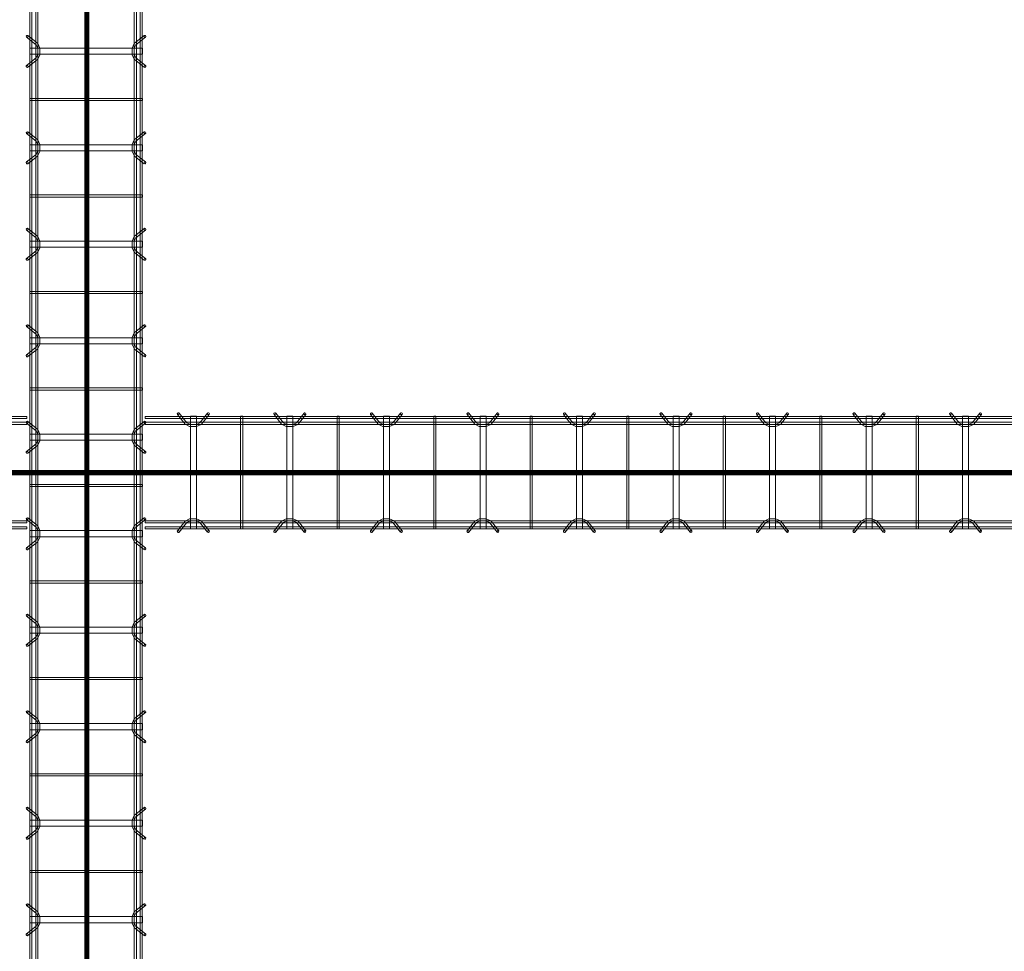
# Model space of a CAD drawing. Header units: inches. Extents: x -4136 to 1945, y -6639 to 12387.
# Tile 416 of 656: x -3326 to -3204, y 11068 to 11183. Entities that reach past the tile are written whole.
import ezdxf

# ---------------------------------------------------------------- set-up
doc = ezdxf.new("R2010")
doc.units = ezdxf.units.IN
doc.header["$MEASUREMENT"] = 0
doc.layers.add('A-GENM', color=7, linetype='Continuous', lineweight=9)
doc.layers.add('S-BEAM', color=7, linetype='Continuous', lineweight=9)

# ---------------------------------------------------------------- blocks, each defined once
blk = doc.blocks.new('Dowel bar assembly - Dowel bar assembly-671876-SLAB ON GROUND JOINTS')
at = {"layer": 'S-BEAM', "color": 253, "true_color": 0xaaaaaa}
for p, q in [((1628, 1.98), (0, 1.98)), ((0, 1.72), (1628, 1.72)), ((1628, 1.25), (0, 1.25)), ((1168.02, 2.23), (1168.97, 1.03)), ((1169.18, 1.19), (1168.23, 2.39)), ((1169.62, 1.99), (1169.62, -12.01)), ((1170.38, 1.99), (1169.62, 1.99)), ((1169.62, 1.99), (1170.38, 1.99)), ((1170.38, -12.01), (1170.38, 1.99)), ((1171.76, 2.39), (1170.81, 1.19)), ((1171.01, 1.03), (1171.96, 2.23)), ((1175.87, 1.99), (1175.87, -12.01)), ((1176.13, 1.99), (1175.87, 1.99)), ((1175.87, 1.99), (1176.13, 1.99)), ((1176.13, -12.01), (1176.13, 1.99)), ((1180.02, 2.23), (1180.97, 1.03)), ((1181.18, 1.19), (1180.23, 2.39)), ((1181.62, 1.99), (1181.62, -12.01)), ((1182.38, 1.99), (1181.62, 1.99)), ((1181.62, 1.99), (1182.38, 1.99)), ((1182.38, -12.01), (1182.38, 1.99)), ((1183.76, 2.39), (1182.81, 1.19)), ((1183.01, 1.03), (1183.96, 2.23)), ((1187.87, 1.99), (1187.87, -12.01)), ((1188.13, 1.99), (1187.87, 1.99)), ((1187.87, 1.99), (1188.13, 1.99)), ((1188.13, -12.01), (1188.13, 1.99)), ((1192.02, 2.23), (1192.97, 1.03)), ((1193.18, 1.19), (1192.23, 2.39)), ((1193.62, 1.99), (1193.62, -12.01)), ((1194.38, 1.99), (1193.62, 1.99)), ((1193.62, 1.99), (1194.38, 1.99)), ((1194.38, -12.01), (1194.38, 1.99)), ((1195.76, 2.39), (1194.81, 1.19)), ((1195.01, 1.03), (1195.96, 2.23)), ((1199.87, 1.99), (1199.87, -12.01)), ((1200.13, 1.99), (1199.87, 1.99)), ((1199.87, 1.99), (1200.13, 1.99)), ((1200.13, -12.01), (1200.13, 1.99)), ((1204.02, 2.23), (1204.97, 1.03)), ((1205.18, 1.19), (1204.23, 2.39)), ((1205.62, 1.99), (1205.62, -12.01)), ((1206.38, 1.99), (1205.62, 1.99)), ((1205.62, 1.99), (1206.38, 1.99)), ((1206.38, -12.01), (1206.38, 1.99)), ((1207.76, 2.39), (1206.81, 1.19)), ((1207.01, 1.03), (1207.96, 2.23)), ((1211.87, 1.99), (1211.87, -12.01)), ((1212.13, 1.99), (1211.87, 1.99)), ((1211.87, 1.99), (1212.13, 1.99)), ((1212.13, -12.01), (1212.13, 1.99)), ((1216.02, 2.23), (1216.97, 1.03)), ((1217.18, 1.19), (1216.23, 2.39)), ((1217.62, 1.99), (1217.62, -12.01)), ((1218.38, 1.99), (1217.62, 1.99)), ((1217.62, 1.99), (1218.38, 1.99)), ((1218.38, -12.01), (1218.38, 1.99)), ((1219.76, 2.39), (1218.81, 1.19)), ((1219.01, 1.03), (1219.96, 2.23)), ((1223.87, 1.99), (1223.87, -12.01)), ((1224.13, 1.99), (1223.87, 1.99)), ((1223.87, 1.99), (1224.13, 1.99)), ((1224.13, -12.01), (1224.13, 1.99)), ((1228.02, 2.23), (1228.97, 1.03)), ((1229.18, 1.19), (1228.23, 2.39)), ((1229.62, 1.99), (1229.62, -12.01)), ((1230.38, 1.99), (1229.62, 1.99)), ((1229.62, 1.99), (1230.38, 1.99)), ((1230.38, -12.01), (1230.38, 1.99)), ((1231.76, 2.39), (1230.81, 1.19)), ((1231.01, 1.03), (1231.96, 2.23)), ((1235.87, 1.99), (1235.87, -12.01)), ((1236.13, 1.99), (1235.87, 1.99)), ((1235.87, 1.99), (1236.13, 1.99)), ((1236.13, -12.01), (1236.13, 1.99)), ((1240.02, 2.23), (1240.97, 1.03)), ((1241.18, 1.19), (1240.23, 2.39)), ((1241.62, 1.99), (1241.62, -12.01)), ((1242.38, 1.99), (1241.62, 1.99)), ((1241.62, 1.99), (1242.38, 1.99)), ((1242.38, -12.01), (1242.38, 1.99)), ((1243.76, 2.39), (1242.81, 1.19)), ((1243.01, 1.03), (1243.96, 2.23)), ((1247.87, 1.99), (1247.87, -12.01)), ((1248.13, 1.99), (1247.87, 1.99)), ((1247.87, 1.99), (1248.13, 1.99)), ((1248.13, -12.01), (1248.13, 1.99)), ((1252.02, 2.23), (1252.97, 1.03)), ((1253.18, 1.19), (1252.23, 2.39)), ((1253.62, 1.99), (1253.62, -12.01)), ((1254.38, 1.99), (1253.62, 1.99)), ((1253.62, 1.99), (1254.38, 1.99)), ((1254.38, -12.01), (1254.38, 1.99)), ((1255.76, 2.39), (1254.81, 1.19)), ((1255.01, 1.03), (1255.96, 2.23)), ((1259.87, 1.99), (1259.87, -12.01)), ((1260.13, 1.99), (1259.87, 1.99)), ((1259.87, 1.99), (1260.13, 1.99)), ((1260.13, -12.01), (1260.13, 1.99)), ((1264.02, 2.23), (1264.97, 1.03)), ((1265.18, 1.19), (1264.23, 2.39)), ((1265.62, 1.99), (1265.62, -12.01)), ((1266.38, 1.99), (1265.62, 1.99)), ((1265.62, 1.99), (1266.38, 1.99)), ((1266.38, -12.01), (1266.38, 1.99)), ((1267.76, 2.39), (1266.81, 1.19)), ((1267.01, 1.03), (1267.96, 2.23)), ((1271.87, 1.99), (1271.87, -12.01)), ((1272.13, 1.99), (1271.87, 1.99)), ((1271.87, 1.99), (1272.13, 1.99)), ((1272.13, -12.01), (1272.13, 1.99)), ((1276.02, 2.23), (1276.97, 1.03)), ((1277.18, 1.19), (1276.23, 2.39)), ((1277.62, 1.99), (1277.62, -12.01)), ((1278.38, 1.99), (1277.62, 1.99)), ((1277.62, 1.99), (1278.38, 1.99)), ((1278.38, -12.01), (1278.38, 1.99)), ((1279.76, 2.39), (1278.81, 1.19)), ((1279.01, 1.03), (1279.96, 2.23)), ((0, 0.99), (1628, 0.99)), ((1628, -11.01), (0, -11.01)), ((0, -11.27), (1628, -11.27)), ((1628, -11.74), (0, -11.74)), ((0, -12), (1628, -12)), ((1168.97, -11.05), (1168.02, -12.25)), ((1168.23, -12.41), (1169.18, -11.21)), ((1170.38, -12.01), (1169.62, -12.01)), ((1169.62, -12.01), (1170.38, -12.01)), ((1170.81, -11.21), (1171.76, -12.41)), ((1171.96, -12.25), (1171.01, -11.05)), ((1176.13, -12.01), (1175.87, -12.01)), ((1175.87, -12.01), (1176.13, -12.01)), ((1180.97, -11.05), (1180.02, -12.25)), ((1180.23, -12.41), (1181.18, -11.21)), ((1182.38, -12.01), (1181.62, -12.01)), ((1181.62, -12.01), (1182.38, -12.01)), ((1182.81, -11.21), (1183.76, -12.41)), ((1183.96, -12.25), (1183.01, -11.05)), ((1188.13, -12.01), (1187.87, -12.01)), ((1187.87, -12.01), (1188.13, -12.01)), ((1192.97, -11.05), (1192.02, -12.25)), ((1192.23, -12.41), (1193.18, -11.21)), ((1194.38, -12.01), (1193.62, -12.01)), ((1193.62, -12.01), (1194.38, -12.01)), ((1194.81, -11.21), (1195.76, -12.41)), ((1195.96, -12.25), (1195.01, -11.05)), ((1200.13, -12.01), (1199.87, -12.01)), ((1199.87, -12.01), (1200.13, -12.01)), ((1204.97, -11.05), (1204.02, -12.25)), ((1204.23, -12.41), (1205.18, -11.21)), ((1206.38, -12.01), (1205.62, -12.01)), ((1205.62, -12.01), (1206.38, -12.01)), ((1206.81, -11.21), (1207.76, -12.41)), ((1207.96, -12.25), (1207.01, -11.05)), ((1212.13, -12.01), (1211.87, -12.01)), ((1211.87, -12.01), (1212.13, -12.01)), ((1216.97, -11.05), (1216.02, -12.25)), ((1216.23, -12.41), (1217.18, -11.21)), ((1218.38, -12.01), (1217.62, -12.01)), ((1217.62, -12.01), (1218.38, -12.01)), ((1218.81, -11.21), (1219.76, -12.41)), ((1219.96, -12.25), (1219.01, -11.05)), ((1224.13, -12.01), (1223.87, -12.01)), ((1223.87, -12.01), (1224.13, -12.01)), ((1228.97, -11.05), (1228.02, -12.25)), ((1228.23, -12.41), (1229.18, -11.21)), ((1230.38, -12.01), (1229.62, -12.01)), ((1229.62, -12.01), (1230.38, -12.01)), ((1230.81, -11.21), (1231.76, -12.41)), ((1231.96, -12.25), (1231.01, -11.05)), ((1236.13, -12.01), (1235.87, -12.01)), ((1235.87, -12.01), (1236.13, -12.01)), ((1240.97, -11.05), (1240.02, -12.25)), ((1240.23, -12.41), (1241.18, -11.21)), ((1242.38, -12.01), (1241.62, -12.01)), ((1241.62, -12.01), (1242.38, -12.01)), ((1242.81, -11.21), (1243.76, -12.41)), ((1243.96, -12.25), (1243.01, -11.05)), ((1248.13, -12.01), (1247.87, -12.01)), ((1247.87, -12.01), (1248.13, -12.01)), ((1252.97, -11.05), (1252.02, -12.25)), ((1252.23, -12.41), (1253.18, -11.21)), ((1254.38, -12.01), (1253.62, -12.01)), ((1253.62, -12.01), (1254.38, -12.01)), ((1254.81, -11.21), (1255.76, -12.41)), ((1255.96, -12.25), (1255.01, -11.05)), ((1260.13, -12.01), (1259.87, -12.01)), ((1259.87, -12.01), (1260.13, -12.01)), ((1264.97, -11.05), (1264.02, -12.25)), ((1264.23, -12.41), (1265.18, -11.21)), ((1266.38, -12.01), (1265.62, -12.01)), ((1265.62, -12.01), (1266.38, -12.01)), ((1266.81, -11.21), (1267.76, -12.41)), ((1267.96, -12.25), (1267.01, -11.05)), ((1272.13, -12.01), (1271.87, -12.01)), ((1271.87, -12.01), (1272.13, -12.01)), ((1276.97, -11.05), (1276.02, -12.25)), ((1276.23, -12.41), (1277.18, -11.21)), ((1278.38, -12.01), (1277.62, -12.01)), ((1277.62, -12.01), (1278.38, -12.01)), ((1278.81, -11.21), (1279.76, -12.41)), ((1279.96, -12.25), (1279.01, -11.05))]:
    blk.add_line(p, q, dxfattribs=at)
at = {"layer": 'S-BEAM', "color": 253, "true_color": 0xaaaaaa, "flags": 128}
for points in [[(1168.97, 1.03), (1169.53, 0.73), (1170.39, 0.72), (1170.97, 0.99), (1171.01, 1.03)], [(1169.18, 1.19), (1169.62, 0.97), (1170.38, 0.98), (1170.81, 1.19)], [(1180.97, 1.03), (1181.53, 0.73), (1182.39, 0.72), (1182.97, 0.99), (1183.01, 1.03)], [(1181.18, 1.19), (1181.62, 0.97), (1182.38, 0.98), (1182.81, 1.19)], [(1192.97, 1.03), (1193.53, 0.73), (1194.39, 0.72), (1194.97, 0.99), (1195.01, 1.03)], [(1193.18, 1.19), (1193.62, 0.97), (1194.38, 0.98), (1194.81, 1.19)], [(1204.97, 1.03), (1205.53, 0.73), (1206.39, 0.72), (1206.97, 0.99), (1207.01, 1.03)], [(1205.18, 1.19), (1205.62, 0.97), (1206.38, 0.98), (1206.81, 1.19)], [(1216.97, 1.03), (1217.53, 0.73), (1218.39, 0.72), (1218.97, 0.99), (1219.01, 1.03)], [(1217.18, 1.19), (1217.62, 0.97), (1218.38, 0.98), (1218.81, 1.19)], [(1228.97, 1.03), (1229.53, 0.73), (1230.39, 0.72), (1230.97, 0.99), (1231.01, 1.03)], [(1229.18, 1.19), (1229.62, 0.97), (1230.38, 0.98), (1230.81, 1.19)], [(1240.97, 1.03), (1241.53, 0.73), (1242.39, 0.72), (1242.97, 0.99), (1243.01, 1.03)], [(1241.18, 1.19), (1241.62, 0.97), (1242.38, 0.98), (1242.81, 1.19)], [(1252.97, 1.03), (1253.53, 0.73), (1254.39, 0.72), (1254.97, 0.99), (1255.01, 1.03)], [(1253.18, 1.19), (1253.62, 0.97), (1254.38, 0.98), (1254.81, 1.19)], [(1264.97, 1.03), (1265.53, 0.73), (1266.39, 0.72), (1266.97, 0.99), (1267.01, 1.03)], [(1265.18, 1.19), (1265.62, 0.97), (1266.38, 0.98), (1266.81, 1.19)], [(1276.97, 1.03), (1277.53, 0.73), (1278.39, 0.72), (1278.97, 0.99), (1279.01, 1.03)], [(1277.18, 1.19), (1277.62, 0.97), (1278.38, 0.98), (1278.81, 1.19)], [(1168.97, -11.05), (1169.53, -10.75), (1170.39, -10.74), (1170.97, -11.01), (1171.01, -11.05)], [(1169.18, -11.21), (1169.62, -10.99), (1170.38, -11), (1170.81, -11.21)], [(1180.97, -11.05), (1181.53, -10.75), (1182.39, -10.74), (1182.97, -11.01), (1183.01, -11.05)], [(1181.18, -11.21), (1181.62, -10.99), (1182.38, -11), (1182.81, -11.21)], [(1192.97, -11.05), (1193.53, -10.75), (1194.39, -10.74), (1194.97, -11.01), (1195.01, -11.05)], [(1193.18, -11.21), (1193.62, -10.99), (1194.38, -11), (1194.81, -11.21)], [(1204.97, -11.05), (1205.53, -10.75), (1206.39, -10.74), (1206.97, -11.01), (1207.01, -11.05)], [(1205.18, -11.21), (1205.62, -10.99), (1206.38, -11), (1206.81, -11.21)], [(1216.97, -11.05), (1217.53, -10.75), (1218.39, -10.74), (1218.97, -11.01), (1219.01, -11.05)], [(1217.18, -11.21), (1217.62, -10.99), (1218.38, -11), (1218.81, -11.21)], [(1228.97, -11.05), (1229.53, -10.75), (1230.39, -10.74), (1230.97, -11.01), (1231.01, -11.05)], [(1229.18, -11.21), (1229.62, -10.99), (1230.38, -11), (1230.81, -11.21)], [(1240.97, -11.05), (1241.53, -10.75), (1242.39, -10.74), (1242.97, -11.01), (1243.01, -11.05)], [(1241.18, -11.21), (1241.62, -10.99), (1242.38, -11), (1242.81, -11.21)], [(1252.97, -11.05), (1253.53, -10.75), (1254.39, -10.74), (1254.97, -11.01), (1255.01, -11.05)], [(1253.18, -11.21), (1253.62, -10.99), (1254.38, -11), (1254.81, -11.21)], [(1264.97, -11.05), (1265.53, -10.75), (1266.39, -10.74), (1266.97, -11.01), (1267.01, -11.05)], [(1265.18, -11.21), (1265.62, -10.99), (1266.38, -11), (1266.81, -11.21)], [(1276.97, -11.05), (1277.53, -10.75), (1278.39, -10.74), (1278.97, -11.01), (1279.01, -11.05)], [(1277.18, -11.21), (1277.62, -10.99), (1278.38, -11), (1278.81, -11.21)]]:
    blk.add_lwpolyline(points, dxfattribs=at)
at = {"layer": 'S-BEAM', "color": 253, "true_color": 0xaaaaaa}
for centre, major_axis, start_param, end_param in [((1168.12, 2.31), (0.101, 0.08), 5.709265, 8.850858), ((1168.12, 2.31), (0.101, 0.08), 2.567673, 5.709265), ((1171.86, 2.31), (-0.101, 0.08), 3.715513, 6.857105), ((1171.86, 2.31), (-0.101, 0.08), 0.57392, 3.715513), ((1180.12, 2.31), (0.101, 0.08), 5.709265, 8.850858), ((1180.12, 2.31), (0.101, 0.08), 2.567673, 5.709265), ((1183.86, 2.31), (-0.101, 0.08), 3.715513, 6.857105), ((1183.86, 2.31), (-0.101, 0.08), 0.57392, 3.715513), ((1192.12, 2.31), (0.101, 0.08), 5.709265, 8.850858), ((1192.12, 2.31), (0.101, 0.08), 2.567673, 5.709265), ((1195.86, 2.31), (-0.101, 0.08), 3.715513, 6.857105), ((1195.86, 2.31), (-0.101, 0.08), 0.57392, 3.715513), ((1204.12, 2.31), (0.101, 0.08), 5.709265, 8.850858), ((1204.12, 2.31), (0.101, 0.08), 2.567673, 5.709265), ((1207.86, 2.31), (-0.101, 0.08), 3.715513, 6.857105), ((1207.86, 2.31), (-0.101, 0.08), 0.57392, 3.715513), ((1216.12, 2.31), (0.101, 0.08), 5.709265, 8.850858), ((1216.12, 2.31), (0.101, 0.08), 2.567673, 5.709265), ((1219.86, 2.31), (-0.101, 0.08), 3.715513, 6.857105), ((1219.86, 2.31), (-0.101, 0.08), 0.57392, 3.715513), ((1228.12, 2.31), (0.101, 0.08), 5.709265, 8.850858), ((1228.12, 2.31), (0.101, 0.08), 2.567673, 5.709265), ((1231.86, 2.31), (-0.101, 0.08), 3.715513, 6.857105), ((1231.86, 2.31), (-0.101, 0.08), 0.57392, 3.715513), ((1240.12, 2.31), (0.101, 0.08), 5.709265, 8.850858), ((1240.12, 2.31), (0.101, 0.08), 2.567673, 5.709265), ((1243.86, 2.31), (-0.101, 0.08), 3.715513, 6.857105), ((1243.86, 2.31), (-0.101, 0.08), 0.57392, 3.715513), ((1252.12, 2.31), (0.101, 0.08), 5.709265, 8.850858), ((1252.12, 2.31), (0.101, 0.08), 2.567673, 5.709265), ((1255.86, 2.31), (-0.101, 0.08), 3.715513, 6.857105), ((1255.86, 2.31), (-0.101, 0.08), 0.57392, 3.715513), ((1264.12, 2.31), (0.101, 0.08), 5.709265, 8.850858), ((1264.12, 2.31), (0.101, 0.08), 2.567673, 5.709265), ((1267.86, 2.31), (-0.101, 0.08), 3.715513, 6.857105), ((1267.86, 2.31), (-0.101, 0.08), 0.57392, 3.715513), ((1276.12, 2.31), (0.101, 0.08), 5.709265, 8.850858), ((1276.12, 2.31), (0.101, 0.08), 2.567673, 5.709265), ((1279.86, 2.31), (-0.101, 0.08), 3.715513, 6.857105), ((1279.86, 2.31), (-0.101, 0.08), 0.57392, 3.715513), ((1168.12, -12.33), (-0.101, 0.08), 3.715513, 6.857105), ((1171.86, -12.33), (0.101, 0.08), 5.709265, 8.850858), ((1180.12, -12.33), (-0.101, 0.08), 3.715513, 6.857105), ((1183.86, -12.33), (0.101, 0.08), 5.709265, 8.850858), ((1192.12, -12.33), (-0.101, 0.08), 3.715513, 6.857105), ((1195.86, -12.33), (0.101, 0.08), 5.709265, 8.850858), ((1204.12, -12.33), (-0.101, 0.08), 3.715513, 6.857105), ((1207.86, -12.33), (0.101, 0.08), 5.709265, 8.850858), ((1216.12, -12.33), (-0.101, 0.08), 3.715513, 6.857105), ((1219.86, -12.33), (0.101, 0.08), 5.709265, 8.850858), ((1228.12, -12.33), (-0.101, 0.08), 3.715513, 6.857105), ((1231.86, -12.33), (0.101, 0.08), 5.709265, 8.850858), ((1240.12, -12.33), (-0.101, 0.08), 3.715513, 6.857105), ((1243.86, -12.33), (0.101, 0.08), 5.709265, 8.850858), ((1252.12, -12.33), (-0.101, 0.08), 3.715513, 6.857105), ((1255.86, -12.33), (0.101, 0.08), 5.709265, 8.850858), ((1264.12, -12.33), (-0.101, 0.08), 3.715513, 6.857105), ((1267.86, -12.33), (0.101, 0.08), 5.709265, 8.850858), ((1276.12, -12.33), (-0.101, 0.08), 3.715513, 6.857105), ((1279.86, -12.33), (0.101, 0.08), 5.709265, 8.850858), ((1168.12, -12.33), (-0.101, 0.08), 0.57392, 3.715513), ((1171.86, -12.33), (0.101, 0.08), 2.567673, 5.709265), ((1180.12, -12.33), (-0.101, 0.08), 0.57392, 3.715513), ((1183.86, -12.33), (0.101, 0.08), 2.567673, 5.709265), ((1192.12, -12.33), (-0.101, 0.08), 0.57392, 3.715513), ((1195.86, -12.33), (0.101, 0.08), 2.567673, 5.709265), ((1204.12, -12.33), (-0.101, 0.08), 0.57392, 3.715513), ((1207.86, -12.33), (0.101, 0.08), 2.567673, 5.709265), ((1216.12, -12.33), (-0.101, 0.08), 0.57392, 3.715513), ((1219.86, -12.33), (0.101, 0.08), 2.567673, 5.709265), ((1228.12, -12.33), (-0.101, 0.08), 0.57392, 3.715513), ((1231.86, -12.33), (0.101, 0.08), 2.567673, 5.709265), ((1240.12, -12.33), (-0.101, 0.08), 0.57392, 3.715513), ((1243.86, -12.33), (0.101, 0.08), 2.567673, 5.709265), ((1252.12, -12.33), (-0.101, 0.08), 0.57392, 3.715513), ((1255.86, -12.33), (0.101, 0.08), 2.567673, 5.709265), ((1264.12, -12.33), (-0.101, 0.08), 0.57392, 3.715513), ((1267.86, -12.33), (0.101, 0.08), 2.567673, 5.709265), ((1276.12, -12.33), (-0.101, 0.08), 0.57392, 3.715513), ((1279.86, -12.33), (0.101, 0.08), 2.567673, 5.709265)]:
    blk.add_ellipse(centre, major_axis=major_axis, ratio=0.816528, start_param=start_param, end_param=end_param, dxfattribs=at)
blk = doc.blocks.new('Dowel bar assembly - Dowel bar assembly-674226-SLAB ON GROUND JOINTS')
at = {"layer": 'S-BEAM', "color": 253, "true_color": 0xaaaaaa}
for p, q in [((148.75, 1.98), (0, 1.98)), ((0, 1.98), (0, 1.72)), ((0, 1.72), (0, 1.98)), ((0, 1.72), (148.75, 1.72)), ((148.75, 1.25), (0, 1.25)), ((0, 0.99), (0, 1.25)), ((0, 1.25), (0, 0.99)), ((4.02, 2.23), (4.97, 1.03)), ((5.18, 1.19), (4.23, 2.39)), ((5.63, 1.99), (5.63, -12.01)), ((6.38, 1.99), (5.63, 1.99)), ((5.63, 1.99), (6.38, 1.99)), ((6.38, -12.01), (6.38, 1.99)), ((7.76, 2.39), (6.81, 1.19)), ((7.01, 1.03), (7.96, 2.23)), ((11.87, 1.99), (11.87, -12.01)), ((12.13, 1.99), (11.87, 1.99)), ((11.87, 1.99), (12.13, 1.99)), ((12.13, -12.01), (12.13, 1.99)), ((16.02, 2.23), (16.97, 1.03)), ((17.18, 1.19), (16.23, 2.39)), ((17.63, 1.99), (17.63, -12.01)), ((18.38, 1.99), (17.63, 1.99)), ((17.63, 1.99), (18.38, 1.99)), ((18.38, -12.01), (18.38, 1.99)), ((19.76, 2.39), (18.81, 1.19)), ((19.01, 1.03), (19.96, 2.23)), ((23.87, 1.99), (23.87, -12.01)), ((24.13, 1.99), (23.87, 1.99)), ((23.87, 1.99), (24.13, 1.99)), ((24.13, -12.01), (24.13, 1.99)), ((28.02, 2.23), (28.97, 1.03)), ((29.18, 1.19), (28.23, 2.39)), ((29.63, 1.99), (29.63, -12.01)), ((30.38, 1.99), (29.63, 1.99)), ((29.63, 1.99), (30.38, 1.99)), ((30.38, -12.01), (30.38, 1.99)), ((31.76, 2.39), (30.81, 1.19)), ((31.01, 1.03), (31.96, 2.23)), ((35.87, 1.99), (35.87, -12.01)), ((36.13, 1.99), (35.87, 1.99)), ((35.87, 1.99), (36.13, 1.99)), ((36.13, -12.01), (36.13, 1.99)), ((40.02, 2.23), (40.97, 1.03)), ((41.18, 1.19), (40.23, 2.39)), ((41.63, 1.99), (41.63, -12.01)), ((42.38, 1.99), (41.63, 1.99)), ((41.63, 1.99), (42.38, 1.99)), ((42.38, -12.01), (42.38, 1.99)), ((43.76, 2.39), (42.81, 1.19)), ((43.01, 1.03), (43.96, 2.23)), ((47.87, 1.99), (47.87, -12.01)), ((48.13, 1.99), (47.87, 1.99)), ((47.87, 1.99), (48.13, 1.99)), ((48.13, -12.01), (48.13, 1.99)), ((52.02, 2.23), (52.97, 1.03)), ((53.18, 1.19), (52.23, 2.39)), ((53.63, 1.99), (53.63, -12.01)), ((54.38, 1.99), (53.63, 1.99)), ((53.63, 1.99), (54.38, 1.99)), ((54.38, -12.01), (54.38, 1.99)), ((55.76, 2.39), (54.81, 1.19)), ((55.01, 1.03), (55.96, 2.23)), ((59.87, 1.99), (59.87, -12.01)), ((60.13, 1.99), (59.87, 1.99)), ((59.87, 1.99), (60.13, 1.99)), ((60.13, -12.01), (60.13, 1.99)), ((64.02, 2.23), (64.97, 1.03)), ((65.18, 1.19), (64.23, 2.39)), ((65.63, 1.99), (65.63, -12.01)), ((66.38, 1.99), (65.63, 1.99)), ((65.63, 1.99), (66.38, 1.99)), ((66.38, -12.01), (66.38, 1.99)), ((67.76, 2.39), (66.81, 1.19)), ((67.01, 1.03), (67.96, 2.23)), ((71.87, 1.99), (71.87, -12.01)), ((72.13, 1.99), (71.87, 1.99)), ((71.87, 1.99), (72.13, 1.99)), ((72.13, -12.01), (72.13, 1.99)), ((76.02, 2.23), (76.97, 1.03)), ((77.18, 1.19), (76.23, 2.39)), ((77.63, 1.99), (77.63, -12.01)), ((78.38, 1.99), (77.63, 1.99)), ((77.63, 1.99), (78.38, 1.99)), ((78.38, -12.01), (78.38, 1.99)), ((79.76, 2.39), (78.81, 1.19)), ((79.01, 1.03), (79.96, 2.23)), ((83.87, 1.99), (83.87, -12.01)), ((84.13, 1.99), (83.87, 1.99)), ((83.87, 1.99), (84.13, 1.99)), ((84.13, -12.01), (84.13, 1.99)), ((88.02, 2.23), (88.97, 1.03)), ((89.18, 1.19), (88.23, 2.39)), ((89.63, 1.99), (89.63, -12.01)), ((90.38, 1.99), (89.63, 1.99)), ((89.63, 1.99), (90.38, 1.99)), ((90.38, -12.01), (90.38, 1.99)), ((91.76, 2.39), (90.81, 1.19)), ((91.01, 1.03), (91.96, 2.23)), ((95.87, 1.99), (95.87, -12.01)), ((96.13, 1.99), (95.87, 1.99)), ((95.87, 1.99), (96.13, 1.99)), ((96.13, -12.01), (96.13, 1.99)), ((100.02, 2.23), (100.97, 1.03)), ((101.18, 1.19), (100.23, 2.39)), ((101.63, 1.99), (101.63, -12.01)), ((102.38, 1.99), (101.63, 1.99)), ((101.63, 1.99), (102.38, 1.99)), ((102.38, -12.01), (102.38, 1.99)), ((103.76, 2.39), (102.81, 1.19)), ((103.01, 1.03), (103.96, 2.23)), ((0, 0.99), (148.75, 0.99)), ((148.75, -11.01), (0, -11.01)), ((0, -11.27), (0, -11.01)), ((0, -11.01), (0, -11.27)), ((0, -11.27), (148.75, -11.27)), ((148.75, -11.74), (0, -11.74)), ((0, -12), (0, -11.74)), ((0, -11.74), (0, -12)), ((0, -12), (148.75, -12)), ((4.97, -11.05), (4.02, -12.25)), ((4.23, -12.41), (5.18, -11.21)), ((6.38, -12.01), (5.63, -12.01)), ((5.63, -12.01), (6.38, -12.01)), ((6.81, -11.21), (7.76, -12.41)), ((7.96, -12.25), (7.01, -11.05)), ((12.13, -12.01), (11.87, -12.01)), ((11.87, -12.01), (12.13, -12.01)), ((16.97, -11.05), (16.02, -12.25)), ((16.23, -12.41), (17.18, -11.21)), ((18.38, -12.01), (17.63, -12.01)), ((17.63, -12.01), (18.38, -12.01)), ((18.81, -11.21), (19.76, -12.41)), ((19.96, -12.25), (19.01, -11.05)), ((24.13, -12.01), (23.87, -12.01)), ((23.87, -12.01), (24.13, -12.01)), ((28.97, -11.05), (28.02, -12.25)), ((28.23, -12.41), (29.18, -11.21)), ((30.38, -12.01), (29.63, -12.01)), ((29.63, -12.01), (30.38, -12.01)), ((30.81, -11.21), (31.76, -12.41)), ((31.96, -12.25), (31.01, -11.05)), ((36.13, -12.01), (35.87, -12.01)), ((35.87, -12.01), (36.13, -12.01)), ((40.97, -11.05), (40.02, -12.25)), ((40.23, -12.41), (41.18, -11.21)), ((42.38, -12.01), (41.63, -12.01)), ((41.63, -12.01), (42.38, -12.01)), ((42.81, -11.21), (43.76, -12.41)), ((43.96, -12.25), (43.01, -11.05)), ((48.13, -12.01), (47.87, -12.01)), ((47.87, -12.01), (48.13, -12.01)), ((52.97, -11.05), (52.02, -12.25)), ((52.23, -12.41), (53.18, -11.21)), ((54.38, -12.01), (53.63, -12.01)), ((53.63, -12.01), (54.38, -12.01)), ((54.81, -11.21), (55.76, -12.41)), ((55.96, -12.25), (55.01, -11.05)), ((60.13, -12.01), (59.87, -12.01)), ((59.87, -12.01), (60.13, -12.01)), ((64.97, -11.05), (64.02, -12.25)), ((64.23, -12.41), (65.18, -11.21)), ((66.38, -12.01), (65.63, -12.01)), ((65.63, -12.01), (66.38, -12.01)), ((66.81, -11.21), (67.76, -12.41)), ((67.96, -12.25), (67.01, -11.05)), ((72.13, -12.01), (71.87, -12.01)), ((71.87, -12.01), (72.13, -12.01)), ((76.97, -11.05), (76.02, -12.25)), ((76.23, -12.41), (77.18, -11.21)), ((78.38, -12.01), (77.63, -12.01)), ((77.63, -12.01), (78.38, -12.01)), ((78.81, -11.21), (79.76, -12.41)), ((79.96, -12.25), (79.01, -11.05)), ((84.13, -12.01), (83.87, -12.01)), ((83.87, -12.01), (84.13, -12.01)), ((88.97, -11.05), (88.02, -12.25)), ((88.23, -12.41), (89.18, -11.21)), ((90.38, -12.01), (89.63, -12.01)), ((89.63, -12.01), (90.38, -12.01)), ((90.81, -11.21), (91.76, -12.41)), ((91.96, -12.25), (91.01, -11.05)), ((96.13, -12.01), (95.87, -12.01)), ((95.87, -12.01), (96.13, -12.01)), ((100.97, -11.05), (100.02, -12.25)), ((100.23, -12.41), (101.18, -11.21)), ((102.38, -12.01), (101.63, -12.01)), ((101.63, -12.01), (102.38, -12.01)), ((102.81, -11.21), (103.76, -12.41)), ((103.96, -12.25), (103.01, -11.05))]:
    blk.add_line(p, q, dxfattribs=at)
at = {"layer": 'S-BEAM', "color": 253, "true_color": 0xaaaaaa, "flags": 128}
for points in [[(4.97, 1.03), (5.53, 0.73), (6.39, 0.72), (6.97, 0.99), (7.01, 1.03)], [(5.18, 1.19), (5.62, 0.97), (6.38, 0.98), (6.81, 1.19)], [(16.97, 1.03), (17.53, 0.73), (18.39, 0.72), (18.97, 0.99), (19.01, 1.03)], [(17.18, 1.19), (17.62, 0.97), (18.38, 0.98), (18.81, 1.19)], [(28.97, 1.03), (29.53, 0.73), (30.39, 0.72), (30.97, 0.99), (31.01, 1.03)], [(29.18, 1.19), (29.62, 0.97), (30.38, 0.98), (30.81, 1.19)], [(40.97, 1.03), (41.53, 0.73), (42.39, 0.72), (42.97, 0.99), (43.01, 1.03)], [(41.18, 1.19), (41.62, 0.97), (42.38, 0.98), (42.81, 1.19)], [(52.97, 1.03), (53.53, 0.73), (54.39, 0.72), (54.97, 0.99), (55.01, 1.03)], [(53.18, 1.19), (53.62, 0.97), (54.38, 0.98), (54.81, 1.19)], [(64.97, 1.03), (65.53, 0.73), (66.39, 0.72), (66.97, 0.99), (67.01, 1.03)], [(65.18, 1.19), (65.62, 0.97), (66.38, 0.98), (66.81, 1.19)], [(76.97, 1.03), (77.53, 0.73), (78.39, 0.72), (78.97, 0.99), (79.01, 1.03)], [(77.18, 1.19), (77.62, 0.97), (78.38, 0.98), (78.81, 1.19)], [(88.97, 1.03), (89.53, 0.73), (90.39, 0.72), (90.97, 0.99), (91.01, 1.03)], [(89.18, 1.19), (89.62, 0.97), (90.38, 0.98), (90.81, 1.19)], [(100.97, 1.03), (101.53, 0.73), (102.39, 0.72), (102.97, 0.99), (103.01, 1.03)], [(101.18, 1.19), (101.62, 0.97), (102.38, 0.98), (102.81, 1.19)], [(4.97, -11.05), (5.53, -10.75), (6.39, -10.74), (6.97, -11.01), (7.01, -11.05)], [(5.18, -11.21), (5.62, -10.99), (6.38, -11), (6.81, -11.21)], [(16.97, -11.05), (17.53, -10.75), (18.39, -10.74), (18.97, -11.01), (19.01, -11.05)], [(17.18, -11.21), (17.62, -10.99), (18.38, -11), (18.81, -11.21)], [(28.97, -11.05), (29.53, -10.75), (30.39, -10.74), (30.97, -11.01), (31.01, -11.05)], [(29.18, -11.21), (29.62, -10.99), (30.38, -11), (30.81, -11.21)], [(40.97, -11.05), (41.53, -10.75), (42.39, -10.74), (42.97, -11.01), (43.01, -11.05)], [(41.18, -11.21), (41.62, -10.99), (42.38, -11), (42.81, -11.21)], [(52.97, -11.05), (53.53, -10.75), (54.39, -10.74), (54.97, -11.01), (55.01, -11.05)], [(53.18, -11.21), (53.62, -10.99), (54.38, -11), (54.81, -11.21)], [(64.97, -11.05), (65.53, -10.75), (66.39, -10.74), (66.97, -11.01), (67.01, -11.05)], [(65.18, -11.21), (65.62, -10.99), (66.38, -11), (66.81, -11.21)], [(76.97, -11.05), (77.53, -10.75), (78.39, -10.74), (78.97, -11.01), (79.01, -11.05)], [(77.18, -11.21), (77.62, -10.99), (78.38, -11), (78.81, -11.21)], [(88.97, -11.05), (89.53, -10.75), (90.39, -10.74), (90.97, -11.01), (91.01, -11.05)], [(89.18, -11.21), (89.62, -10.99), (90.38, -11), (90.81, -11.21)], [(100.97, -11.05), (101.53, -10.75), (102.39, -10.74), (102.97, -11.01), (103.01, -11.05)], [(101.18, -11.21), (101.62, -10.99), (102.38, -11), (102.81, -11.21)]]:
    blk.add_lwpolyline(points, dxfattribs=at)
at = {"layer": 'S-BEAM', "color": 253, "true_color": 0xaaaaaa}
for centre, major_axis, start_param, end_param in [((4.12, 2.31), (0.101, 0.08), 5.709265, 8.850858), ((4.12, 2.31), (0.101, 0.08), 2.567673, 5.709265), ((7.86, 2.31), (-0.101, 0.08), 3.715513, 6.857105), ((7.86, 2.31), (-0.101, 0.08), 0.57392, 3.715513), ((16.12, 2.31), (0.101, 0.08), 5.709265, 8.850858), ((16.12, 2.31), (0.101, 0.08), 2.567673, 5.709265), ((19.86, 2.31), (-0.101, 0.08), 3.715513, 6.857105), ((19.86, 2.31), (-0.101, 0.08), 0.57392, 3.715513), ((28.12, 2.31), (0.101, 0.08), 5.709265, 8.850858), ((28.12, 2.31), (0.101, 0.08), 2.567673, 5.709265), ((31.86, 2.31), (-0.101, 0.08), 3.715513, 6.857105), ((31.86, 2.31), (-0.101, 0.08), 0.57392, 3.715513), ((40.12, 2.31), (0.101, 0.08), 5.709265, 8.850858), ((40.12, 2.31), (0.101, 0.08), 2.567673, 5.709265), ((43.86, 2.31), (-0.101, 0.08), 3.715513, 6.857105), ((43.86, 2.31), (-0.101, 0.08), 0.57392, 3.715513), ((52.12, 2.31), (0.101, 0.08), 5.709265, 8.850858), ((52.12, 2.31), (0.101, 0.08), 2.567673, 5.709265), ((55.86, 2.31), (-0.101, 0.08), 3.715513, 6.857105), ((55.86, 2.31), (-0.101, 0.08), 0.57392, 3.715513), ((64.12, 2.31), (0.101, 0.08), 5.709265, 8.850858), ((64.12, 2.31), (0.101, 0.08), 2.567673, 5.709265), ((67.86, 2.31), (-0.101, 0.08), 3.715513, 6.857105), ((67.86, 2.31), (-0.101, 0.08), 0.57392, 3.715513), ((76.12, 2.31), (0.101, 0.08), 5.709265, 8.850858), ((76.12, 2.31), (0.101, 0.08), 2.567673, 5.709265), ((79.86, 2.31), (-0.101, 0.08), 3.715513, 6.857105), ((79.86, 2.31), (-0.101, 0.08), 0.57392, 3.715513), ((88.12, 2.31), (0.101, 0.08), 5.709265, 8.850858), ((88.12, 2.31), (0.101, 0.08), 2.567673, 5.709265), ((91.86, 2.31), (-0.101, 0.08), 3.715513, 6.857105), ((91.86, 2.31), (-0.101, 0.08), 0.57392, 3.715513), ((100.12, 2.31), (0.101, 0.08), 5.709265, 8.850858), ((100.12, 2.31), (0.101, 0.08), 2.567673, 5.709265), ((103.86, 2.31), (-0.101, 0.08), 3.715513, 6.857105), ((103.86, 2.31), (-0.101, 0.08), 0.57392, 3.715513), ((4.12, -12.33), (-0.101, 0.08), 3.715513, 6.857105), ((7.86, -12.33), (0.101, 0.08), 5.709265, 8.850858), ((16.12, -12.33), (-0.101, 0.08), 3.715513, 6.857105), ((19.86, -12.33), (0.101, 0.08), 5.709265, 8.850858), ((28.12, -12.33), (-0.101, 0.08), 3.715513, 6.857105), ((31.86, -12.33), (0.101, 0.08), 5.709265, 8.850858), ((40.12, -12.33), (-0.101, 0.08), 3.715513, 6.857105), ((43.86, -12.33), (0.101, 0.08), 5.709265, 8.850858), ((52.12, -12.33), (-0.101, 0.08), 3.715513, 6.857105), ((55.86, -12.33), (0.101, 0.08), 5.709265, 8.850858), ((64.12, -12.33), (-0.101, 0.08), 3.715513, 6.857105), ((67.86, -12.33), (0.101, 0.08), 5.709265, 8.850858), ((76.12, -12.33), (-0.101, 0.08), 3.715513, 6.857105), ((79.86, -12.33), (0.101, 0.08), 5.709265, 8.850858), ((88.12, -12.33), (-0.101, 0.08), 3.715513, 6.857105), ((91.86, -12.33), (0.101, 0.08), 5.709265, 8.850858), ((100.12, -12.33), (-0.101, 0.08), 3.715513, 6.857105), ((103.86, -12.33), (0.101, 0.08), 5.709265, 8.850858), ((4.12, -12.33), (-0.101, 0.08), 0.57392, 3.715513), ((7.86, -12.33), (0.101, 0.08), 2.567673, 5.709265), ((16.12, -12.33), (-0.101, 0.08), 0.57392, 3.715513), ((19.86, -12.33), (0.101, 0.08), 2.567673, 5.709265), ((28.12, -12.33), (-0.101, 0.08), 0.57392, 3.715513), ((31.86, -12.33), (0.101, 0.08), 2.567673, 5.709265), ((40.12, -12.33), (-0.101, 0.08), 0.57392, 3.715513), ((43.86, -12.33), (0.101, 0.08), 2.567673, 5.709265), ((52.12, -12.33), (-0.101, 0.08), 0.57392, 3.715513), ((55.86, -12.33), (0.101, 0.08), 2.567673, 5.709265), ((64.12, -12.33), (-0.101, 0.08), 0.57392, 3.715513), ((67.86, -12.33), (0.101, 0.08), 2.567673, 5.709265), ((76.12, -12.33), (-0.101, 0.08), 0.57392, 3.715513), ((79.86, -12.33), (0.101, 0.08), 2.567673, 5.709265), ((88.12, -12.33), (-0.101, 0.08), 0.57392, 3.715513), ((91.86, -12.33), (0.101, 0.08), 2.567673, 5.709265), ((100.12, -12.33), (-0.101, 0.08), 0.57392, 3.715513), ((103.86, -12.33), (0.101, 0.08), 2.567673, 5.709265)]:
    blk.add_ellipse(centre, major_axis=major_axis, ratio=0.816528, start_param=start_param, end_param=end_param, dxfattribs=at)
blk = doc.blocks.new('Dowel bar assembly - Dowel bar assembly-674339-SLAB ON GROUND JOINTS')
at = {"layer": 'S-BEAM', "color": 253, "true_color": 0xaaaaaa}
for p, q in [((149.05, 1.98), (0, 1.98)), ((0, 1.72), (149.05, 1.72)), ((149.05, 1.25), (0, 1.25)), ((149.05, 1.98), (149.05, 1.72)), ((149.05, 1.72), (149.05, 1.98)), ((149.05, 0.99), (149.05, 1.25)), ((149.05, 1.25), (149.05, 0.99)), ((0, 0.99), (149.05, 0.99)), ((149.05, -11.01), (0, -11.01)), ((149.05, -11.27), (149.05, -11.01)), ((149.05, -11.01), (149.05, -11.27)), ((0, -11.27), (149.05, -11.27)), ((149.05, -11.74), (0, -11.74)), ((0, -12), (149.05, -12)), ((149.05, -12), (149.05, -11.74)), ((149.05, -11.74), (149.05, -12))]:
    blk.add_line(p, q, dxfattribs=at)

msp = doc.modelspace()

# ---------------------------------------------------------------- hatches: boundary and pattern name
at = {"layer": 'A-GENM', "true_color": 0x0000ff}
for points in [[(-3317.64972, 11535.1894), (-3317.64972, 9901.50436), (-3317.64972, 9901.1894), (-3318.07292, 9901.1894), (-3318.07292, 9901.50436), (-3318.07292, 11535.1894)], [(-3318.01315, 9901.1894), (-3318.01315, 9901.50436), (-3318.01315, 11535.1894), (-3317.61944, 11535.1894), (-3317.61944, 9901.50436), (-3317.61944, 9901.1894)], [(-3317.65125, 11535.1894), (-3317.65125, 9901.50436), (-3317.65125, 9901.1894), (-3317.99529, 9901.1894), (-3317.99529, 9901.50436), (-3317.99529, 11535.1894)], [(-3317.56436, 11535.1894), (-3317.56436, 9901.50436), (-3317.56436, 9901.1894), (-3317.98604, 9901.1894), (-3317.98604, 9901.50436), (-3317.98604, 11535.1894)], [(-3317.77286, 11535.1894), (-3317.77286, 9901.50436), (-3317.77286, 9901.1894), (-3317.85974, 9901.1894), (-3317.85974, 9901.50436), (-3317.85974, 11535.1894)], [(-3317.56284, 11535.1894), (-3317.56284, 9901.50436), (-3317.56284, 9901.1894), (-3317.77286, 9901.1894), (-3317.77286, 9901.50436), (-3317.77286, 11535.1894)], [(-3819.32374, 11127.35951), (-3819.00878, 11127.35951), (-1943.6387, 11127.35951), (-1943.32374, 11127.35951), (-1943.13624, 11127.35951), (-1943.13624, 11127.1495), (-1943.32374, 11127.1495), (-1943.6387, 11127.1495), (-3819.00878, 11127.1495), (-3819.32374, 11127.1495)], [(-3819.32374, 11127.35799), (-3819.00878, 11127.35799), (-1943.6387, 11127.35799), (-1943.32374, 11127.35799), (-1943.13624, 11127.35799), (-1943.13624, 11126.93632), (-1943.32374, 11126.93632), (-1943.6387, 11126.93632), (-3819.00878, 11126.93632), (-3819.32374, 11126.93632)], [(-1943.13624, 11126.90921), (-1943.32374, 11126.90921), (-1943.6387, 11126.90921), (-3819.00878, 11126.90921), (-3819.32374, 11126.90921), (-3819.32374, 11127.30291), (-3819.00878, 11127.30291), (-1943.6387, 11127.30291), (-1943.32374, 11127.30291), (-1943.13624, 11127.30291)], [(-3819.32374, 11127.27263), (-3819.00878, 11127.27263), (-1943.6387, 11127.27263), (-1943.32374, 11127.27263), (-1943.13624, 11127.27263), (-1943.13624, 11126.84944), (-1943.32374, 11126.84944), (-1943.6387, 11126.84944), (-3819.00878, 11126.84944), (-3819.32374, 11126.84944)], [(-3819.32374, 11127.27111), (-3819.00878, 11127.27111), (-1943.6387, 11127.27111), (-1943.32374, 11127.27111), (-1943.13624, 11127.27111), (-1943.13624, 11126.92707), (-1943.32374, 11126.92707), (-1943.6387, 11126.92707), (-3819.00878, 11126.92707), (-3819.32374, 11126.92707)], [(-3819.32374, 11127.1495), (-3819.00878, 11127.1495), (-1943.6387, 11127.1495), (-1943.32374, 11127.1495), (-1943.13624, 11127.1495), (-1943.13624, 11127.06262), (-1943.32374, 11127.06262), (-1943.6387, 11127.06262), (-3819.00878, 11127.06262), (-3819.32374, 11127.06262)]]:
    msp.add_hatch(color=5, dxfattribs=at).paths.add_polyline_path(points, flags=0)

# ---------------------------------------------------------------- linework, layer by layer
at = {"layer": 'A-GENM', "color": 5, "true_color": 0x0000ff}
for p, q in [((-3318.07292, 9901.50436), (-3318.07292, 11535.1894)), ((-3318.01315, 11535.1894), (-3318.01315, 9901.50436)), ((-3318.01315, 11535.1894), (-3318.01315, 9901.50436)), ((-3317.99529, 11535.1894), (-3317.99529, 9901.50436)), ((-3317.98604, 9901.50436), (-3317.98604, 11535.1894)), ((-3317.97378, 9901.50436), (-3317.97378, 11535.1894)), ((-3317.97378, 11535.1894), (-3317.97378, 9901.50436)), ((-3317.90841, 9901.50436), (-3317.90841, 11535.1894)), ((-3317.85974, 9901.50436), (-3317.85974, 11535.1894)), ((-3317.77286, 11535.1894), (-3317.77286, 9901.50436)), ((-3317.65882, 9901.50436), (-3317.65882, 11535.1894)), ((-3317.65882, 9901.50436), (-3317.65882, 11535.1894)), ((-3317.65125, 9901.50436), (-3317.65125, 11535.1894)), ((-3317.64972, 9901.50436), (-3317.64972, 11535.1894)), ((-3317.61944, 11535.1894), (-3317.61944, 9901.50436)), ((-3317.61944, 11535.1894), (-3317.61944, 9901.50436)), ((-3317.56436, 9901.50436), (-3317.56436, 11535.1894)), ((-3317.56284, 9901.50436), (-3317.56284, 11535.1894)), ((-1943.6387, 11127.35951), (-3819.00878, 11127.35951)), ((-1943.6387, 11127.35799), (-3819.00878, 11127.35799)), ((-3819.00878, 11127.30291), (-1943.6387, 11127.30291)), ((-3819.00878, 11127.30291), (-1943.6387, 11127.30291)), ((-1943.6387, 11127.27263), (-3819.00878, 11127.27263)), ((-1943.6387, 11127.27111), (-3819.00878, 11127.27111)), ((-1943.6387, 11127.26354), (-3819.00878, 11127.26354)), ((-1943.6387, 11127.26354), (-3819.00878, 11127.26354)), ((-3819.00878, 11127.1495), (-1943.6387, 11127.1495)), ((-1943.6387, 11127.06262), (-3819.00878, 11127.06262)), ((-1943.6387, 11127.01395), (-3819.00878, 11127.01395)), ((-1943.6387, 11126.94858), (-3819.00878, 11126.94858)), ((-3819.00878, 11126.94858), (-1943.6387, 11126.94858)), ((-1943.6387, 11126.93632), (-3819.00878, 11126.93632)), ((-3819.00878, 11126.92707), (-1943.6387, 11126.92707)), ((-3819.00878, 11126.90921), (-1943.6387, 11126.90921)), ((-3819.00878, 11126.90921), (-1943.6387, 11126.90921)), ((-1943.6387, 11126.84944), (-3819.00878, 11126.84944))]:
    msp.add_line(p, q, dxfattribs=at)

# ---------------------------------------------------------------- block references
at = {"layer": 'S-BEAM', "color": 253, "true_color": 0xaaaaaa, "rotation": 89.99999999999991}
msp.add_blockref('Dowel bar assembly - Dowel bar assembly-671876-SLAB ON GROUND JOINTS', (-3322.92348, 9901.50636), dxfattribs=at)
at = {"layer": 'S-BEAM', "color": 253, "true_color": 0xaaaaaa}
for name, p in [('Dowel bar assembly - Dowel bar assembly-674339-SLAB ON GROUND JOINTS', (-3474.30885, 11132.11625)), ('Dowel bar assembly - Dowel bar assembly-674226-SLAB ON GROUND JOINTS', (-3310.56925, 11132.11625))]:
    msp.add_blockref(name, p, dxfattribs=at)

doc.saveas('drawing.dxf')
